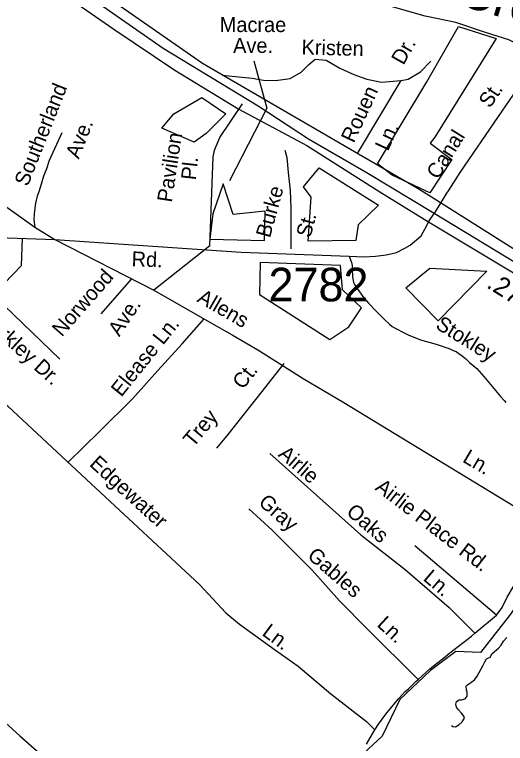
# Model space of a CAD drawing. Extents: x 1945482 to 2853149, y 66427 to 1015778.
# Drawn here: x 2355850 to 2358008, y 171090 to 174293 of the extents above; entities that cross this region are included whole.
import ezdxf

# ---------------------------------------------------------------- set-up
doc = ezdxf.new("R2010")
doc.units = 0
for name, color, linetype in [('Old_Level_10', 7, 'Continuous'), ('Old_Level_11', 7, 'Continuous'), ('Old_Level_17', 7, 'Continuous'), ('Old_Level_21', 7, 'Continuous'), ('Old_Level_28', 7, 'Continuous'), ('Old_Level_32', 7, 'Continuous'), ('Old_Level_35', 7, 'Continuous'), ('Old_Level_48', 7, 'Continuous'), ('Old_Level_49', 7, 'Continuous'), ('Old_Level_50', 7, 'Continuous'), ('Old_Level_60', 7, 'Continuous'), ('Old_Level_8', 7, 'Continuous')]:
    doc.layers.add(name, color=color, linetype=linetype)

msp = doc.modelspace()

# ---------------------------------------------------------------- linework, layer by layer
at = {"layer": 'Old_Level_10'}
msp.add_lwpolyline([(2356902.1, 174089.3), (2356959, 173882.7), (2356795.3, 173562.1)], dxfattribs=at)
at = {"layer": 'Old_Level_28'}
for points in [[(2357694.3, 173418.9), (2357403, 173594.2), (2357141.6, 173746.4), (2356920.4, 173890.5), (2356502.9, 174144.8), (2354970.8, 175210.8), (2354594, 175480.1), (2354366.3, 175640.8), (2354103.6, 175825.4), (2353896.3, 175973), (2353815.2, 176025.6)], [(2353808.6, 175953.1), (2354037.8, 175801.5), (2354403.6, 175537.1), (2354593, 175411.5), (2354756.4, 175295.8), (2355036.9, 175096.8), (2355435.2, 174817.9), (2356285.6, 174228.6), (2356554.7, 174049.1), (2356836.6, 173877.1), (2357134.6, 173717.5), (2357456.3, 173514.2), (2357670.5, 173382.3)], [(2358632.7, 172811.7), (2358597, 172858.4), (2358458.8, 172956.4), (2357694.3, 173418.9)], [(2357670.5, 173382.3), (2358101.7, 173123.1), (2358343.4, 172967.4), (2358571.4, 172825.4), (2358632.7, 172811.7)]]:
    msp.add_lwpolyline(points, dxfattribs=at)
at = {"layer": 'Old_Level_32'}
msp.add_lwpolyline([(2353602.5, 173357.7), (2353651.2, 173366.5), (2353689, 173372), (2353728.9, 173375.5), (2353780.7, 173377.6), (2353818.8, 173377.1), (2353877.1, 173373.2), (2353949, 173372.1), (2354077.4, 173369.3), (2354478, 173357.3), (2354988.7, 173341.4), (2356026.6, 173304.4), (2356845.6, 173249.5), (2357320.8, 173231.2), (2357385.8, 173229.3), (2357436.1, 173231.2), (2357483.7, 173237.6), (2357528.6, 173247.7), (2357565.2, 173266.9), (2357589, 173280.6), (2357637.5, 173320.9), (2357662.2, 173365.8), (2357670.5, 173382.3), (2357694.3, 173418.9)], dxfattribs=at)
at = {"layer": 'Old_Level_35'}
for p, q in [((2355621.3, 173584.4), (2355938.5, 173359)), ((2355938.5, 173359), (2356026.6, 173304.4)), ((2356026.6, 173304.4), (2356461.5, 173081.7)), ((2356363.6, 173131.8), (2356229.5, 172978.6)), ((2356926.2, 172815.9), (2357119.2, 172693.5)), ((2357968.7, 171654.6), (2357610.4, 171958.4))]:
    msp.add_line(p, q, dxfattribs=at)
for points in [[(2356763.2, 174027.6), (2356894, 174014.5), (2356944.4, 174005.3), (2356997.2, 174003), (2357061.4, 174012.2), (2357109.6, 174039.7), (2357144, 174074.2), (2357171.5, 174097.1), (2357219.6, 174092.5), (2357279.3, 174058.1), (2357341.2, 174030.6), (2357398.5, 174009.9), (2357462.7, 173996.1), (2357549, 174003.1)], [(2357549, 174003.1), (2357579.7, 174009.9), (2357634.8, 174042), (2357680.6, 174087.9)], [(2357357.3, 173683.2), (2357549, 174003.1)], [(2358072.3, 173985.7), (2357975.8, 173844.7), (2357807.7, 173599.1), (2357779.5, 173556), (2357756.7, 173519), (2357749.2, 173508.8), (2357694.3, 173418.9)], [(2356708.4, 173277.4), (2356723.5, 173668.7), (2356729.3, 173697.9), (2356752.6, 173753.3), (2356852.6, 173900.3)], [(2356057.9, 173774), (2356002.7, 173651.7), (2355988.5, 173611.1), (2355977.5, 173582.7), (2355967.1, 173548.2), (2355956.3, 173513.6), (2355949.1, 173495.3), (2355942.1, 173465.2), (2355939.1, 173443), (2355936.2, 173417), (2355935.2, 173390.7), (2355938.5, 173359)], [(2357038.2, 173697.9), (2357047, 173665.8), (2357052.8, 173598.7), (2357061.5, 173520), (2357064.4, 173444.1), (2357064.4, 173394.5), (2357064.4, 173263.3)], [(2356048.7, 172778.4), (2355804.4, 173014.9), (2355792.4, 173055), (2355804.4, 173111.1), (2355880.5, 173191.3), (2355885.1, 173309.4)], [(2356708.4, 173277.4), (2356461.5, 173081.7)], [(2357320.8, 173231.2), (2357331, 173204.1), (2357333.5, 173190.1), (2357334.1, 173176), (2357334.5, 173164.2), (2357335, 173152.1), (2357335.5, 173140.3), (2357338.4, 173124.3), (2357340.7, 173116.5), (2357345, 173106.5), (2357355.6, 173088.9), (2357380.9, 173053.8), (2357406.3, 173024.9), (2357439.6, 172990.1), (2357477.2, 172951.6), (2357498, 172932.4), (2357510.2, 172923), (2357528.7, 172911.6), (2357557.5, 172897), (2357579.9, 172885.7), (2357634.6, 172863.9), (2357703.6, 172844.7), (2357725.9, 172837.4), (2357741.9, 172832.1), (2357756.2, 172826.7), (2357766.5, 172823.2), (2357778.6, 172817.5), (2357790.9, 172812), (2357803, 172804.6), (2357817.6, 172793.1), (2357832.2, 172781.8), (2357850.6, 172764.5), (2357881.8, 172737.5), (2357913.1, 172703), (2357986.8, 172615.6), (2358003.3, 172596.3), (2358009.8, 172588.7)], [(2356461.5, 173081.7), (2356725.7, 172932), (2356806.4, 172885.3)], [(2356085.1, 172326.4), (2356222.6, 172461.2), (2356368.3, 172604.2), (2356479.1, 172729.6), (2356586.9, 172846.3), (2356682.8, 172956.8)], [(2356806.4, 172885.3), (2356926.2, 172815.9)], [(2357034.4, 172759.7), (2356914.3, 172608.9), (2356847.8, 172524.2), (2356786.8, 172447.7), (2356737, 172387.9)], [(2357119.2, 172693.5), (2357297.6, 172588.3), (2357619.4, 172393), (2358195.6, 172041.7)], [(2355799, 172592.5), (2356186.6, 172231.9)], [(2356972.1, 172364.9), (2357178.3, 172179.7), (2357372.5, 172006.7), (2357566.6, 171854.9), (2357760.7, 171687.9), (2357873.6, 171575)], [(2357873.6, 171575), (2357968.7, 171654.6), (2357993.3, 171687.7), (2358015.5, 171732.6), (2358043.8, 171779.6), (2358069.9, 171824.7), (2358096.2, 171873.9), (2358127.8, 171929), (2358195.6, 172041.7), (2358287.9, 172181.5), (2358390, 172337.5)], [(2356186.6, 172231.9), (2356663.6, 171788.1), (2356778.8, 171663.7), (2356839.5, 171615.1), (2356997.2, 171499.7), (2357097.3, 171429.9), (2357239.9, 171308.5), (2357397.6, 171187.1), (2357434.1, 171150.6)], [(2357624, 171371.2), (2357402.1, 171593.2), (2357277.9, 171717.5), (2357158.9, 171852.1), (2356983, 172028.2), (2356879.5, 172121.4)], [(2357735.6, 171465.7), (2357763.2, 171488.6), (2357858.5, 171562.2), (2357873.6, 171575)], [(2357624, 171371.2), (2357676.1, 171418.8), (2357705, 171442.3), (2357735.6, 171465.7)], [(2357434.1, 171150.6), (2357449.4, 171175.8), (2357481.8, 171219.1), (2357516.3, 171260.5), (2357539.2, 171287.4), (2357565.9, 171316.6), (2357581.4, 171331), (2357614, 171362.5), (2357624, 171371.2)], [(2355700.5, 171278.9), (2355872.7, 171123.6), (2355984.9, 171025.9)], [(2357397.1, 171087.7), (2357423.2, 171132.8), (2357434.1, 171150.6)]]:
    msp.add_lwpolyline(points, dxfattribs=at)
at = {"layer": 'Old_Level_48'}
for points in [[(2357445.1, 173637.9), (2357662.8, 173998), (2357801.5, 174240.8), (2357967.5, 174187.8), (2357697.5, 173755.1), (2357677.4, 173727.7), (2357772.3, 173656.5), (2357675.6, 173510.5), (2357509.6, 173587.2), (2357445.1, 173637.9)], [(2356496.9, 173794.4), (2356549.4, 173856.6), (2356673.7, 173928.4), (2356778.9, 173856.6), (2356692.8, 173770.5), (2356640.2, 173732.3), (2356496.9, 173794.4)], [(2357119.6, 173536.9), (2357188.9, 173619.7), (2357450.2, 173455.9), (2357360.5, 173368.7), (2357349.9, 173300), (2357141.4, 173297.4), (2357154.6, 173490.2), (2357119.6, 173536.9)], [(2356951.5, 173429), (2356811.3, 173414.4), (2356766.4, 173549.1), (2356721.6, 173417.1), (2356708.4, 173306.1), (2356948.6, 173300.8), (2356951.5, 173429)], [(2356929.5, 173203.9), (2356926.7, 173063), (2357235.5, 172864.9), (2357320, 172920.4), (2357375.5, 173004.9), (2357291, 173084.2), (2357283.1, 173189.9), (2356929.5, 173203.9)], [(2357570.1, 173092.5), (2357675.5, 173179.3), (2357926.3, 173166.1), (2357712.5, 172946.9), (2357570.1, 173092.5)], [(2358860.6, 172574.3), (2358706.4, 172668.9), (2358656.6, 172584.3), (2358572, 172554.9), (2358512.9, 172472.8), (2358440.7, 172407.1), (2358463.6, 172357.8), (2358332.3, 172150.8), (2358158.3, 171845.3), (2358030.2, 171658), (2357898.9, 171490.5), (2357790.5, 171493.8), (2357678.9, 171411.6), (2357544.2, 171283.5), (2357465.4, 171122.5), (2357363.7, 171027.3)]]:
    msp.add_lwpolyline(points, dxfattribs=at)
at = {"layer": 'Old_Level_49'}
for points in [[(2357445.1, 173637.9), (2357662.8, 173998), (2357801.5, 174240.8), (2357967.5, 174187.8), (2357697.5, 173755.1), (2357677.4, 173727.7), (2357772.3, 173656.5), (2357675.6, 173510.5), (2357509.6, 173587.2), (2357445.1, 173637.9)], [(2356496.9, 173794.4), (2356549.4, 173856.6), (2356673.7, 173928.4), (2356778.9, 173856.6), (2356692.8, 173770.5), (2356640.2, 173732.3), (2356496.9, 173794.4)], [(2357119.6, 173536.9), (2357188.9, 173619.7), (2357450.2, 173455.9), (2357360.5, 173368.7), (2357349.9, 173300), (2357141.4, 173297.4), (2357154.6, 173490.2), (2357119.6, 173536.9)], [(2356951.5, 173429), (2356811.3, 173414.4), (2356766.4, 173549.1), (2356721.6, 173417.1), (2356708.4, 173306.1), (2356948.6, 173300.8), (2356951.5, 173429)], [(2356929.5, 173203.9), (2356926.7, 173063), (2357235.5, 172864.9), (2357320, 172920.4), (2357375.5, 173004.9), (2357291, 173084.2), (2357283.1, 173189.9), (2356929.5, 173203.9)], [(2357570.1, 173092.5), (2357675.5, 173179.3), (2357926.3, 173166.1), (2357712.5, 172946.9), (2357570.1, 173092.5)], [(2358860.6, 172574.3), (2358706.4, 172668.9), (2358656.6, 172584.3), (2358572, 172554.9), (2358512.9, 172472.8), (2358440.7, 172407.1), (2358463.6, 172357.8), (2358332.3, 172150.8), (2358158.3, 171845.3), (2358030.2, 171658), (2357898.9, 171490.5), (2357790.5, 171493.8), (2357678.9, 171411.6), (2357544.2, 171283.5), (2357465.4, 171122.5), (2357363.7, 171027.3)]]:
    msp.add_lwpolyline(points, dxfattribs=at)
at = {"layer": 'Old_Level_50'}
msp.add_line((2358302.2, 173098.4), (2357706.9, 173476.1), dxfattribs=at)
msp.add_lwpolyline([(2357706.9, 173476.1), (2357624.8, 173528.2), (2356675.6, 174078.4), (2355540, 174868.3), (2353890, 176004.2), (2354041.6, 177816.5), (2354467.5, 182200.6), (2354470.9, 182244.1)], dxfattribs=at)
at = {"layer": 'Old_Level_60'}
for points in [[(2358274.3, 173956.4), (2358232.5, 174056.3), (2358177.2, 174103.7), (2358113.9, 174135.4), (2358023, 174182.9), (2357920.2, 174214.5), (2357789.8, 174258.1), (2357655.4, 174285.8), (2357505.1, 174329.3), (2357410.3, 174353), (2357335.2, 174384.7), (2357264, 174424.2), (2357212.6, 174483.6), (2357165.2, 174519.2), (2357109.8, 174558.8), (2357015, 174602.3), (2356955.7, 174618.1), (2356884.5, 174630), (2356789.6, 174661.6), (2356738.2, 174685.4), (2356651.3, 174681.4), (2356611.7, 174677.5), (2356532.7, 174673.5)], [(2357771.5, 171169.2), (2357777, 171164.4), (2357788, 171164.1), (2357802.7, 171172.9), (2357818.2, 171185.6), (2357827.5, 171201.1), (2357825.7, 171209.9), (2357815.5, 171223), (2357801, 171237.6), (2357792.7, 171250.5), (2357790, 171262.7), (2357792.7, 171274.3), (2357805, 171281.6), (2357815.5, 171282.5), (2357830.7, 171286.7), (2357840.5, 171298.1), (2357840, 171315.1), (2357837.2, 171324.7), (2357835.2, 171341.5), (2357841.2, 171347.9), (2357856.5, 171358.3), (2357872, 171370.4), (2357884.2, 171386.5), (2357892, 171402.3), (2357910.7, 171434.1), (2357917, 171448.9), (2357925, 171462), (2357940.2, 171469.8), (2357949.7, 171485.6), (2357978, 171508.4), (2357988.7, 171521.6), (2358000.2, 171539.7), (2358014.7, 171555.5)]]:
    msp.add_lwpolyline(points, dxfattribs=at)

# ---------------------------------------------------------------- texts
at = {"layer": 'Old_Level_10'}
for s, p in [('Macrae', (2356751.8, 174216.3)), ('Ave.', (2356810.7, 174124.8))]:
    msp.add_text(s, height=65.62, dxfattribs=at).set_placement(p)
for s, height, rotation, p in [('Kristen', 65.62, 358.4744, (2357110.8, 174118.2)), ('Dr.', 65.62, 60.3633, (2357559.3, 174067.8)), ('Southerland', 65.617, 68.3028, (2355907.6, 173534.8)), ('St.', 65.62, 55.6069, (2357939.4, 173878.7)), ('Rouen', 65.62, 65.0886, (2357341.5, 173725.4)), ('Ave.', 65.62, 68.3028, (2356132.2, 173655.6)), ('Ln.', 65.62, 65.0886, (2357490.8, 173690)), ('Canal', 65.62, 58.0629, (2357711.9, 173565.1)), ('Pavilion', 65.62, 81.398, (2356541, 173465.5)), ('Pl.', 65.62, 83.6711, (2356646.4, 173563.7)), ('Burke', 65.62, 74.7262, (2356972.8, 173308.7)), ('St.', 65.62, 74.7262, (2357150.1, 173309.6)), ('Norwood', 65.62, 48.807, (2356057.9, 172873.8)), ('Allens', 65.62, 329.9273, (2356648.1, 173033.8)), ('Ave.', 65.62, 56.0187, (2356310.4, 172874.7)), ('Barkley Dr.', 65.617, 317.9059, (2355695.1, 172950.6)), ('Stokley', 65.62, 328.0489, (2357696.6, 172917.1)), ('Elease Ln.', 65.62, 51.2514, (2356319.2, 172609.8)), ('Ct.', 65.62, 51.4762, (2356853.2, 172642.4)), ('Trey', 65.62, 50.1743, (2356635.4, 172388.6)), ('Airlie', 65.62, 319.121, (2357005.3, 172355.2)), ('Ln.', 65.62, 329.4914, (2357815.4, 172330)), ('Edgewater', 65.62, 317.7951, (2356175.3, 172313.4)), ('Airlie Place Rd.', 65.617, 322.4102, (2357431.3, 172207.4)), ('Gray', 65.62, 318.8342, (2356918.1, 172143.1)), ('Oaks', 65.62, 319.121, (2357304.2, 172100.9)), ('Gables', 65.62, 318.8342, (2357132.9, 171908.8)), ('Ln.', 65.62, 319.7009, (2357642.5, 171810.4)), ('Ln.', 65.62, 317.2716, (2357439.4, 171608.8)), ('Ln.', 65.62, 323.2288, (2356933.9, 171569.1))]:
    msp.add_text(s, height=height, rotation=rotation, dxfattribs=at).set_placement(p)
at = {"layer": 'Old_Level_11'}
msp.add_text('Rd.', height=65.62, rotation=358.0182, dxfattribs=at).set_placement((2356363.6, 173187.2))
at = {"layer": 'Old_Level_17'}
msp.add_text('.27', height=82.02, rotation=328.2193, dxfattribs=at).set_placement((2357920.8, 173096.1))
at = {"layer": 'Old_Level_21'}
msp.add_text('Motts Creek', height=164.042, rotation=343.4517, dxfattribs=at).set_placement((2357218.3, 174509.7))
at = {"layer": 'Old_Level_8'}
msp.add_text('2782', height=147.64, dxfattribs=at).set_placement((2356966.4, 173033))

doc.saveas('drawing.dxf')
